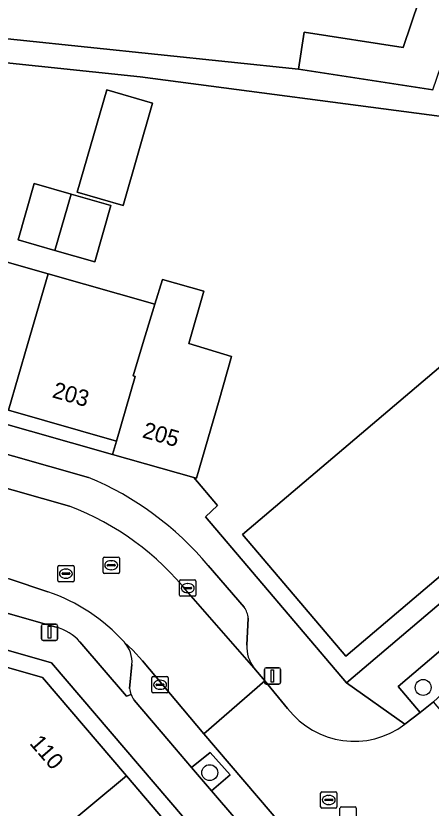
# Model space of a CAD drawing. Extents: x 160377 to 161131, y 383938 to 384853.
# Drawn here: x 160679.33 to 160704.85, y 384721.42 to 384770.15 of the extents above; entities that cross this region are included whole.
import ezdxf

# ---------------------------------------------------------------- set-up
doc = ezdxf.new("R2010")
doc.units = 0
for name, color, linetype in [('IMGEO_Boom', 7, 'Continuous'), ('IMGEO_Erf', 7, 'Continuous'), ('IMGEO_Groenvoorziening', 7, 'Continuous'), ('IMGEO_Kolk', 7, 'Continuous'), ('IMGEO_Lichtmast', 7, 'Continuous'), ('IMGEO_Pand', 7, 'Continuous'), ('IMGEO_Pand_nummerreeks', 7, 'Continuous'), ('IMGEO_Parkeervlak_open', 7, 'Continuous'), ('IMGEO_Rijbaan_lokaal_open', 7, 'Continuous'), ('IMGEO_Rioolput', 7, 'Continuous'), ('IMGEO_Voetpad_open', 7, 'Continuous')]:
    doc.layers.add(name, color=color, linetype=linetype)

msp = doc.modelspace()

# ---------------------------------------------------------------- linework, layer by layer
at = {"layer": 'IMGEO_Boom'}
for centre in [(160704.36, 384728.84), (160691.244, 384723.601)]:
    msp.add_circle(centre, 0.489, dxfattribs=at)
at = {"layer": 'IMGEO_Erf'}
for points in [[(160670.466, 384771.611), (160670.75, 384769.575), (160696.696, 384766.874), (160697.048, 384769.137), (160703.128, 384768.191), (160705.121, 384774.102)], [(160706.279, 384763.845), (160686.97, 384766.387), (160665.669, 384768.623), (160663.984, 384768.763), (160661.521, 384768.968), (160648.235, 384770.072)], [(160649.314, 384761.534), (160651.944, 384760.782), (160652.878, 384764.046), (160655.422, 384763.32), (160654.989, 384761.804), (160655.194, 384761.745), (160661.429, 384759.964), (160668.059, 384758.069), (160674.689, 384756.175), (160681.318, 384754.281), (160687.875, 384752.407), (160688.339, 384753.936), (160690.874, 384753.213), (160689.956, 384750), (160692.582, 384749.197), (160691.814, 384746.51), (160690.441, 384741.702), (160690.265, 384741.752), (160691.729, 384740.036), (160690.984, 384739.329), (160699.643, 384729.116), (160720.614, 384746.931)]]:
    msp.add_lwpolyline(points, dxfattribs=at)
for points in [[(160685.924, 384758.487), (160683.104, 384759.3), (160684.917, 384765.595), (160687.738, 384764.781)], [(160684.175, 384755.023), (160681.736, 384755.72), (160679.473, 384756.367), (160680.463, 384759.832), (160682.739, 384759.176), (160685.162, 384758.478)], [(160665.626, 384749.69), (160664.546, 384750), (160658.997, 384751.591), (160652.608, 384753.423), (160652.364, 384752.541), (160685.273, 384743.176), (160685.509, 384743.989), (160678.881, 384745.89), (160672.254, 384747.79)], [(160710.846, 384753.185), (160717.196, 384745.708), (160699.604, 384730.766), (160693.256, 384738.246)], [(160681.516, 384730.356), (160660.68, 384736.328), (160659.401, 384736.695), (160659.117, 384735.715), (160665.106, 384733.997), (160670.901, 384732.334), (160676.806, 384730.639), (160680.971, 384729.444), (160686.125, 384723.404), (160689.984, 384718.883), (160693.876, 384714.322), (160697.932, 384709.569), (160698.7, 384710.221)]]:
    msp.add_lwpolyline(points, close=True, dxfattribs=at)
at = {"layer": 'IMGEO_Groenvoorziening'}
for points in [[(160681.307, 384734.728), (160678.918, 384735.52)], [(160676.129, 384734.426), (160676.125, 384734.177), (160681.811, 384732.541)], [(160683.273, 384731.646), (160686.134, 384728.313), (160686.416, 384728.397)], [(160706.511, 384731.695), (160706.263, 384731.825), (160702.821, 384728.902), (160704.18, 384727.293), (160705, 384727.959), (160705.726, 384728.632)], [(160686.324, 384728.784), (160686.464, 384730.26)]]:
    msp.add_lwpolyline(points, dxfattribs=at)
msp.add_lwpolyline([(160691.269, 384724.843), (160690.123, 384723.924), (160691.356, 384722.486), (160692.493, 384723.472)], close=True, dxfattribs=at)
for centre, radius, start, end in [((160677.583, 384724.023), 11.335, 42.0484, 70.8198), ((160681.049, 384729.655), 2.985, 41.8418, 75.2103), ((160684.72, 384730.419), 1.751, 354.7939, 43.038), ((160687.935, 384728.962), 1.62, 186.3219, 200.423)]:
    msp.add_arc(centre, radius, start, end, dxfattribs=at)
at = {"layer": 'IMGEO_Kolk'}
for p, q in [((160689.393, 384734.524), (160689.393, 384735.376)), ((160689.468, 384735.45), (160690.32, 384735.45)), ((160690.394, 384735.376), (160690.394, 384734.524)), ((160689.652, 384734.944), (160689.652, 384734.956)), ((160690.09, 384734.907), (160689.692, 384734.907)), ((160689.695, 384734.993), (160690.093, 384734.993)), ((160689.881, 384735.23), (160689.906, 384735.23)), ((160690.136, 384734.956), (160690.136, 384734.944)), ((160690.32, 384734.45), (160689.468, 384734.45)), ((160689.904, 384734.67), (160689.879, 384734.67)), ((160687.766, 384729.508), (160688.618, 384729.508)), ((160687.691, 384728.582), (160687.691, 384729.434)), ((160687.95, 384729.002), (160687.95, 384729.014)), ((160687.993, 384729.051), (160688.391, 384729.051)), ((160688.179, 384729.288), (160688.204, 384729.288)), ((160688.434, 384729.014), (160688.434, 384729.002)), ((160688.692, 384729.434), (160688.692, 384728.582)), ((160688.388, 384728.965), (160687.99, 384728.965)), ((160688.202, 384728.728), (160688.177, 384728.728)), ((160688.618, 384728.508), (160687.766, 384728.508))]:
    msp.add_line(p, q, dxfattribs=at)
for points in [[(160689.393, 384734.524), (160689.393, 384735.376)], [(160689.468, 384735.45), (160690.32, 384735.45)], [(160690.394, 384735.376), (160690.394, 384734.524)], [(160690.32, 384734.45), (160689.468, 384734.45)], [(160687.766, 384729.508), (160688.618, 384729.508)], [(160687.691, 384728.582), (160687.691, 384729.434)], [(160688.692, 384729.434), (160688.692, 384728.582)], [(160688.618, 384728.508), (160687.766, 384728.508)]]:
    msp.add_lwpolyline(points, dxfattribs=at)
for centre, radius, start, end in [((160689.47, 384735.374), 0.0765, 91.552, 178.448), ((160689.47, 384735.374), 0.0765, 91.552, 178.448), ((160690.318, 384735.374), 0.0765, 1.552, 88.448), ((160690.318, 384735.374), 0.0765, 1.552, 88.448), ((160689.692, 384734.953), 0.0403, 85.8775, 175.7526), ((160689.689, 384734.943), 0.0366, 178.938, 274.7102), ((160690.093, 384734.95), 0.043, 264.8664, 352.4533), ((160690.097, 384734.955), 0.0386, 1.7309, 96.639), ((160689.47, 384734.526), 0.0765, 181.552, 268.448), ((160689.47, 384734.526), 0.0765, 181.552, 268.448), ((160690.318, 384734.526), 0.0765, 271.552, 358.448), ((160690.318, 384734.526), 0.0765, 271.552, 358.448), ((160687.768, 384729.432), 0.0765, 91.552, 178.448), ((160687.768, 384729.432), 0.0765, 91.552, 178.448), ((160688.616, 384729.432), 0.0765, 1.552, 88.448), ((160688.616, 384729.432), 0.0765, 1.552, 88.448), ((160687.99, 384729.011), 0.0403, 85.8775, 175.7526), ((160688.395, 384729.013), 0.0386, 1.7309, 96.639), ((160687.768, 384728.584), 0.0765, 181.552, 268.448), ((160687.768, 384728.584), 0.0765, 181.552, 268.448), ((160687.987, 384729.001), 0.0366, 178.938, 274.7102), ((160688.391, 384729.008), 0.043, 264.8664, 352.4533), ((160688.616, 384728.584), 0.0765, 271.552, 358.448), ((160688.616, 384728.584), 0.0765, 271.552, 358.448)]:
    msp.add_arc(centre, radius, start, end, dxfattribs=at)
for centre, major_axis, ratio, start_param, end_param in [((160689.88, 384734.95), (-0.387, 0.002), 0.722429, 4.712389, 7.853982), ((160689.905, 384734.95), (-0.39, 0.002), 0.717154, 1.570796, 4.712389), ((160688.178, 384729.008), (-0.387, 0.002), 0.722429, 4.712389, 7.853982), ((160688.203, 384729.008), (-0.39, 0.002), 0.717154, 1.570796, 4.712389)]:
    msp.add_ellipse(centre, major_axis=major_axis, ratio=ratio, start_param=start_param, end_param=end_param, dxfattribs=at)
at = {"layer": 'IMGEO_Lichtmast'}
for p, q in [((160680.903, 384731.837), (160680.903, 384732.637)), ((160680.903, 384732.637), (160680.903, 384731.837)), ((160681.003, 384732.737), (160681.793, 384732.737)), ((160681.793, 384732.737), (160681.003, 384732.737)), ((160681.893, 384732.637), (160681.893, 384731.837)), ((160681.893, 384731.837), (160681.893, 384732.637)), ((160681.793, 384731.737), (160681.003, 384731.737)), ((160681.003, 384731.737), (160681.793, 384731.737)), ((160694.702, 384730.047), (160695.492, 384730.047)), ((160695.492, 384730.047), (160694.702, 384730.047)), ((160694.602, 384729.147), (160694.602, 384729.947)), ((160694.602, 384729.947), (160694.602, 384729.147)), ((160695.592, 384729.947), (160695.592, 384729.147)), ((160695.592, 384729.147), (160695.592, 384729.947)), ((160695.492, 384729.047), (160694.702, 384729.047)), ((160694.702, 384729.047), (160695.492, 384729.047))]:
    msp.add_line(p, q, dxfattribs=at)
for points in [[(160681.323, 384732.612), (160681.473, 384732.612), (160681.473, 384731.862), (160681.323, 384731.862), (160681.323, 384732.612)], [(160695.022, 384729.922), (160695.172, 384729.922), (160695.172, 384729.172), (160695.022, 384729.172), (160695.022, 384729.922)]]:
    msp.add_lwpolyline(points, dxfattribs=at)
for centre, start, end in [((160681.003, 384732.637), 90, 180), ((160681.003, 384732.637), 90, 180), ((160681.793, 384732.637), 0, 90), ((160681.793, 384732.637), 360, 90), ((160681.003, 384731.837), 180, 270), ((160681.003, 384731.837), 180, 270), ((160681.793, 384731.837), 270, 0), ((160681.793, 384731.837), 270, 0), ((160694.702, 384729.947), 90, 180), ((160694.702, 384729.947), 90, 180), ((160695.492, 384729.947), 0, 90), ((160695.492, 384729.947), 360, 90), ((160694.702, 384729.147), 180, 270), ((160694.702, 384729.147), 180, 270), ((160695.492, 384729.147), 270, 0), ((160695.492, 384729.147), 270, 0)]:
    msp.add_arc(centre, 0.1, start, end, dxfattribs=at)
at = {"layer": 'IMGEO_Pand'}
for points in [[(160697.048, 384769.137), (160696.696, 384766.874), (160704.952, 384765.59), (160707.587, 384773.325), (160705.121, 384774.102), (160703.128, 384768.191)], [(160684.917, 384765.595), (160683.104, 384759.3), (160685.924, 384758.487), (160687.738, 384764.781)], [(160682.739, 384759.176), (160680.463, 384759.832), (160679.473, 384756.367), (160681.736, 384755.72)], [(160682.739, 384759.176), (160681.736, 384755.72), (160684.175, 384755.023), (160685.162, 384758.478)], [(160681.318, 384754.281), (160674.689, 384756.175), (160673.42, 384751.805), (160672.896, 384750), (160672.254, 384747.79), (160678.881, 384745.89), (160680.075, 384750)], [(160687.144, 384750), (160687.875, 384752.407), (160681.318, 384754.281), (160680.075, 384750), (160678.881, 384745.89), (160685.509, 384743.989), (160686.665, 384747.969), (160686.538, 384748.006)], [(160692.582, 384749.197), (160689.956, 384750), (160690.874, 384753.213), (160688.339, 384753.936), (160687.875, 384752.407), (160687.144, 384750), (160686.538, 384748.006), (160686.665, 384747.969), (160685.509, 384743.989), (160685.273, 384743.176), (160690.265, 384741.752), (160690.441, 384741.702), (160691.814, 384746.51)], [(160717.196, 384745.708), (160710.846, 384753.185), (160693.256, 384738.246), (160699.604, 384730.766)], [(160674.497, 384722.756), (160676.284, 384722.245), (160679.798, 384718.129), (160686.125, 384723.404), (160680.971, 384729.444), (160676.806, 384730.639)], [(160679.798, 384718.129), (160683.692, 384713.567), (160689.984, 384718.883), (160686.125, 384723.404)]]:
    msp.add_lwpolyline(points, close=True, dxfattribs=at)
at = {"layer": 'IMGEO_Parkeervlak_open'}
for points in [[(160683.804, 384741.757), (160648.849, 384751.703)], [(160648.418, 384749.71), (160682.637, 384739.986)], [(160693.362, 384733.772), (160691.155, 384736.333)], [(160689.931, 384734.634), (160693.954, 384730.055)], [(160693.517, 384731.446), (160693.608, 384733.098)], [(160690.878, 384725.994), (160687.115, 384730.469), (160686.529, 384731.132), (160686, 384731.614)], [(160686.464, 384730.26), (160686.324, 384728.784)], [(160686.593, 384728.06), (160688.723, 384725.557), (160690.123, 384723.924), (160691.269, 384724.843), (160692.493, 384723.472), (160691.356, 384722.486), (160699.327, 384713.189), (160700.466, 384714.23), (160701.626, 384712.852), (160700.461, 384711.859), (160701.98, 384710.078), (160703.152, 384711.077), (160704.083, 384710.044), (160702.885, 384709.017), (160710.013, 384700.676)], [(160713.537, 384699.489), (160704.342, 384710.266), (160703.228, 384711.556), (160700.718, 384714.46), (160690.878, 384725.994)]]:
    msp.add_lwpolyline(points, dxfattribs=at)
for centre, radius, start, end in [((160676.357, 384723.971), 19.282, 39.8747, 67.2811), ((160676.593, 384724.103), 16.995, 38.294, 69.167), ((160692.276, 384732.994), 1.336, 4.4757, 35.627), ((160684.72, 384730.419), 1.751, 354.7939, 43.038), ((160695.705, 384731.369), 2.19, 177.9947, 216.8868), ((160687.935, 384728.962), 1.62, 186.3219, 200.423), ((160687.852, 384728.936), 1.534, 200.5821, 214.8368)]:
    msp.add_arc(centre, radius, start, end, dxfattribs=at)
at = {"layer": 'IMGEO_Rijbaan_lokaal_open'}
for points in [[(160682.637, 384739.986), (160648.418, 384749.71)], [(160645.526, 384744.685), (160646.115, 384744.635), (160647.781, 384744.398), (160648.147, 384744.343), (160649.083, 384744.105), (160661.626, 384740.495), (160663.675, 384739.914), (160678.918, 384735.52), (160681.307, 384734.728)], [(160686, 384731.614), (160686.529, 384731.132), (160687.115, 384730.469), (160690.878, 384725.994), (160694.628, 384729.241), (160693.954, 384730.055), (160689.931, 384734.634)], [(160696.029, 384727.548), (160694.628, 384729.241), (160690.878, 384725.994), (160700.718, 384714.46), (160703.228, 384711.556), (160706.933, 384714.742), (160706.28, 384715.565)], [(160706.803, 384724.237), (160707.541, 384724.965), (160705, 384727.959), (160704.18, 384727.293), (160703.226, 384726.576)]]:
    msp.add_lwpolyline(points, dxfattribs=at)
for centre, radius, start, end in [((160676.593, 384724.103), 16.995, 38.294, 69.167), ((160677.583, 384724.023), 11.335, 42.0484, 70.8198), ((160700.115, 384730.669), 5.142, 217.3794, 307.2374)]:
    msp.add_arc(centre, radius, start, end, dxfattribs=at)
at = {"layer": 'IMGEO_Rioolput'}
for p, q in [((160684.767, 384736.856), (160685.619, 384736.856)), ((160681.984, 384736.339), (160682.836, 384736.339)), ((160684.692, 384735.93), (160684.692, 384736.782)), ((160684.951, 384736.35), (160684.951, 384736.362)), ((160684.994, 384736.399), (160685.392, 384736.399)), ((160685.18, 384736.636), (160685.205, 384736.636)), ((160685.435, 384736.362), (160685.435, 384736.35)), ((160685.693, 384736.782), (160685.693, 384735.93)), ((160681.909, 384735.413), (160681.909, 384736.265)), ((160682.168, 384735.833), (160682.168, 384735.845)), ((160682.211, 384735.882), (160682.609, 384735.882)), ((160682.397, 384736.119), (160682.422, 384736.119)), ((160682.652, 384735.845), (160682.652, 384735.833)), ((160682.91, 384736.265), (160682.91, 384735.413)), ((160685.619, 384735.856), (160684.767, 384735.856)), ((160685.389, 384736.313), (160684.991, 384736.313)), ((160685.203, 384736.076), (160685.178, 384736.076)), ((160682.606, 384735.796), (160682.208, 384735.796)), ((160682.42, 384735.559), (160682.395, 384735.559)), ((160682.836, 384735.339), (160681.984, 384735.339)), ((160698.059, 384721.494), (160698.059, 384722.346)), ((160698.134, 384722.42), (160698.986, 384722.42)), ((160698.547, 384722.2), (160698.572, 384722.2)), ((160699.06, 384722.346), (160699.06, 384721.494)), ((160698.318, 384721.914), (160698.318, 384721.926)), ((160698.756, 384721.877), (160698.358, 384721.877)), ((160698.361, 384721.963), (160698.759, 384721.963)), ((160698.802, 384721.926), (160698.802, 384721.914)), ((160698.986, 384721.42), (160698.134, 384721.42)), ((160698.57, 384721.64), (160698.545, 384721.64)), ((160699.248, 384720.564), (160699.248, 384721.416)), ((160699.323, 384721.49), (160700.175, 384721.49)), ((160700.249, 384721.416), (160700.249, 384720.564))]:
    msp.add_line(p, q, dxfattribs=at)
for points in [[(160684.767, 384736.856), (160685.619, 384736.856)], [(160681.984, 384736.339), (160682.836, 384736.339)], [(160684.692, 384735.93), (160684.692, 384736.782)], [(160685.693, 384736.782), (160685.693, 384735.93)], [(160681.909, 384735.413), (160681.909, 384736.265)], [(160682.91, 384736.265), (160682.91, 384735.413)], [(160685.619, 384735.856), (160684.767, 384735.856)], [(160682.836, 384735.339), (160681.984, 384735.339)], [(160698.059, 384721.494), (160698.059, 384722.346)], [(160698.134, 384722.42), (160698.986, 384722.42)], [(160699.06, 384722.346), (160699.06, 384721.494)], [(160698.986, 384721.42), (160698.134, 384721.42)], [(160699.248, 384720.564), (160699.248, 384721.416)], [(160699.323, 384721.49), (160700.175, 384721.49)], [(160700.249, 384721.416), (160700.249, 384720.564)]]:
    msp.add_lwpolyline(points, dxfattribs=at)
for centre, radius, start, end in [((160684.769, 384736.78), 0.0765, 91.552, 178.448), ((160684.769, 384736.78), 0.0765, 91.552, 178.448), ((160685.617, 384736.78), 0.0765, 1.552, 88.448), ((160685.617, 384736.78), 0.0765, 1.552, 88.448), ((160681.986, 384736.263), 0.0765, 91.552, 178.448), ((160681.986, 384736.263), 0.0765, 91.552, 178.448), ((160682.834, 384736.263), 0.0765, 1.552, 88.448), ((160682.834, 384736.263), 0.0765, 1.552, 88.448), ((160684.991, 384736.359), 0.0403, 85.8775, 175.7526), ((160684.988, 384736.349), 0.0366, 178.938, 274.7102), ((160685.392, 384736.356), 0.043, 264.8664, 352.4533), ((160685.396, 384736.361), 0.0386, 1.7309, 96.639), ((160682.208, 384735.842), 0.0403, 85.8775, 175.7526), ((160682.205, 384735.832), 0.0366, 178.938, 274.7102), ((160682.609, 384735.839), 0.043, 264.8664, 352.4533), ((160682.613, 384735.844), 0.0386, 1.7309, 96.639), ((160684.769, 384735.932), 0.0765, 181.552, 268.448), ((160684.769, 384735.932), 0.0765, 181.552, 268.448), ((160685.617, 384735.932), 0.0765, 271.552, 358.448), ((160685.617, 384735.932), 0.0765, 271.552, 358.448), ((160681.986, 384735.415), 0.0765, 181.552, 268.448), ((160681.986, 384735.415), 0.0765, 181.552, 268.448), ((160682.834, 384735.415), 0.0765, 271.552, 358.448), ((160682.834, 384735.415), 0.0765, 271.552, 358.448), ((160698.136, 384722.344), 0.0765, 91.552, 178.448), ((160698.136, 384722.344), 0.0765, 91.552, 178.448), ((160698.984, 384722.344), 0.0765, 1.552, 88.448), ((160698.984, 384722.344), 0.0765, 1.552, 88.448), ((160698.358, 384721.923), 0.0403, 85.8775, 175.7526), ((160698.355, 384721.913), 0.0366, 178.938, 274.7102), ((160698.759, 384721.92), 0.043, 264.8664, 352.4533), ((160698.763, 384721.925), 0.0386, 1.7309, 96.639), ((160698.136, 384721.496), 0.0765, 181.552, 268.448), ((160698.136, 384721.496), 0.0765, 181.552, 268.448), ((160698.984, 384721.496), 0.0765, 271.552, 358.448), ((160698.984, 384721.496), 0.0765, 271.552, 358.448), ((160699.325, 384721.414), 0.0765, 91.552, 178.448), ((160699.325, 384721.414), 0.0765, 91.552, 178.448), ((160700.173, 384721.414), 0.0765, 1.552, 88.448), ((160700.173, 384721.414), 0.0765, 1.552, 88.448)]:
    msp.add_arc(centre, radius, start, end, dxfattribs=at)
for centre, major_axis, ratio, start_param, end_param in [((160685.179, 384736.356), (-0.387, 0.002), 0.722429, 4.712389, 7.853982), ((160685.204, 384736.356), (-0.39, 0.002), 0.717154, 1.570796, 4.712389), ((160682.396, 384735.839), (-0.387, 0.002), 0.722429, 4.712389, 7.853982), ((160682.421, 384735.839), (-0.39, 0.002), 0.717154, 1.570796, 4.712389), ((160698.546, 384721.92), (-0.387, 0.002), 0.722429, 4.712389, 7.853982), ((160698.571, 384721.92), (-0.39, 0.002), 0.717154, 1.570796, 4.712389)]:
    msp.add_ellipse(centre, major_axis=major_axis, ratio=ratio, start_param=start_param, end_param=end_param, dxfattribs=at)
at = {"layer": 'IMGEO_Voetpad_open'}
for points in [[(160627.458, 384774.072), (160628.436, 384764.964), (160634.387, 384765.669), (160634.039, 384768.735), (160640.559, 384769.49), (160648.235, 384770.072), (160661.521, 384768.968), (160663.984, 384768.763), (160665.669, 384768.623), (160686.97, 384766.387), (160706.279, 384763.845)], [(160704.952, 384765.59), (160696.696, 384766.874), (160670.75, 384769.575), (160664.465, 384770.123), (160660.432, 384770.475)], [(160734.135, 384755.241), (160734.01, 384755.475), (160737.477, 384758.415), (160738.803, 384756.84), (160740.952, 384758.676), (160741.125, 384758.814), (160739.783, 384760.371), (160741.808, 384762.118), (160740.025, 384763.323), (160736.526, 384760.339), (160722.045, 384747.922), (160722.043, 384747.92), (160721.911, 384748.033), (160720.614, 384746.931), (160699.643, 384729.116), (160703.226, 384726.576), (160704.18, 384727.293), (160702.821, 384728.902), (160706.263, 384731.825), (160706.511, 384731.695)], [(160703.226, 384726.576), (160699.643, 384729.116), (160690.984, 384739.329), (160691.729, 384740.036), (160690.265, 384741.752), (160685.273, 384743.176), (160652.364, 384752.541), (160652.115, 384752.613), (160647.165, 384754.05), (160644.574, 384754.802), (160642.279, 384754.539), (160629.817, 384753.109), (160628.06, 384753.649), (160626.15, 384753.414)], [(160648.849, 384751.703), (160683.804, 384741.757)], [(160620.438, 384737.93), (160624.35, 384738.394), (160629.795, 384739.039), (160632.299, 384739.297), (160645.253, 384740.722), (160652.921, 384738.542), (160659.401, 384736.695), (160660.68, 384736.328), (160681.516, 384730.356), (160698.7, 384710.221), (160699.485, 384709.302), (160707.229, 384700.227)], [(160691.155, 384736.333), (160693.362, 384733.772)], [(160681.811, 384732.541), (160676.125, 384734.177), (160676.129, 384734.426)], [(160693.608, 384733.098), (160693.517, 384731.446)], [(160686.416, 384728.397), (160686.134, 384728.313), (160683.273, 384731.646)], [(160693.954, 384730.055), (160694.628, 384729.241), (160696.029, 384727.548)], [(160710.013, 384700.676), (160702.885, 384709.017), (160701.98, 384710.078), (160700.461, 384711.859), (160699.327, 384713.189), (160691.356, 384722.486), (160690.123, 384723.924), (160688.723, 384725.557), (160686.593, 384728.06)]]:
    msp.add_lwpolyline(points, dxfattribs=at)
for centre, radius, start, end in [((160676.357, 384723.971), 19.282, 39.8747, 67.2811), ((160692.276, 384732.994), 1.336, 4.4757, 35.627), ((160681.049, 384729.655), 2.985, 41.8418, 75.2103), ((160695.705, 384731.369), 2.19, 177.9947, 216.8868), ((160687.852, 384728.936), 1.534, 200.5821, 214.8368), ((160700.115, 384730.669), 5.142, 217.3794, 307.2374)]:
    msp.add_arc(centre, radius, start, end, dxfattribs=at)

# ---------------------------------------------------------------- texts
at = {"layer": 'IMGEO_Pand_nummerreeks'}
for s, rotation, p in [('203', 343.9973, (160681.511, 384746.696)), ('205', 344.0832, (160687.051, 384744.229)), ('110', 310.9206, (160680.13, 384725.385))]:
    msp.add_text(s, height=1, rotation=rotation, dxfattribs=at).set_placement(p)

doc.saveas('drawing.dxf')
